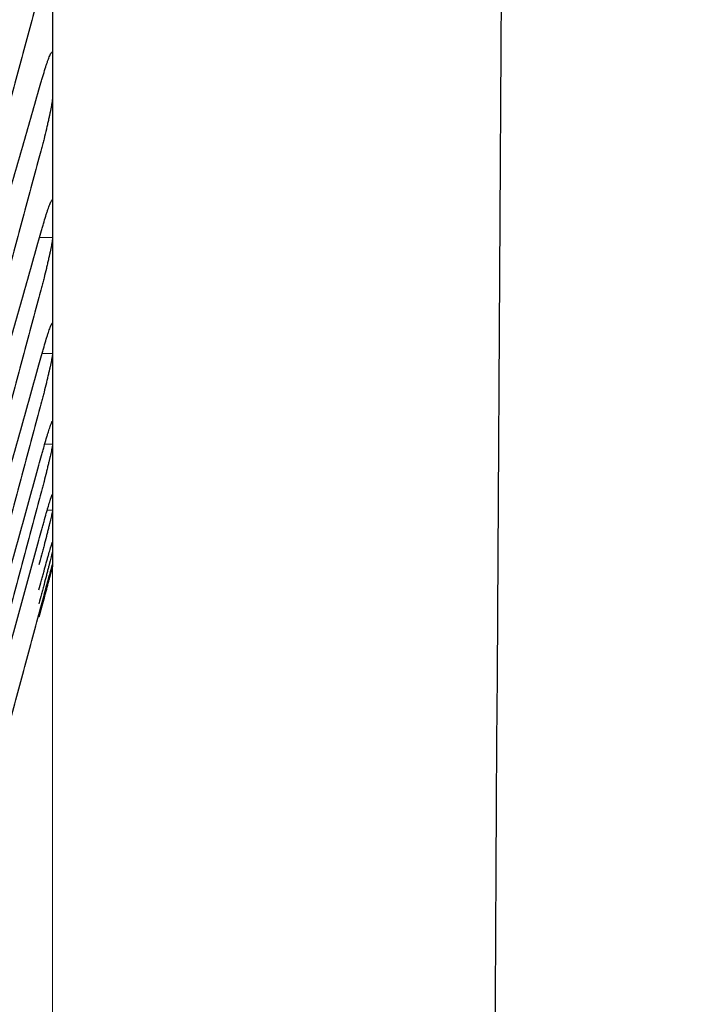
# Model space of a CAD drawing. Header units: inches. Extents: x 0 to 20790, y -12 to 14700.
# Tile 346 of 441: x 14203 to 14229, y 9656 to 9694. Entities that reach past the tile are written whole.
import ezdxf

# ---------------------------------------------------------------- set-up
doc = ezdxf.new("R2010")
doc.units = ezdxf.units.IN
doc.layers.add('1', color=7, linetype='Continuous', true_color=0xffffff)
doc.layers.add('254', color=7, linetype='Continuous', true_color=0xffffff)
doc.styles.add('latin_extended', font='simplex.shx')
doc.dimstyles.get("Standard").update_dxf_attribs({"dimtxt": 0.18, "dimasz": 0.18, "dimexe": 0.18, "dimexo": 0.0625, "dimgap": 0.09, "dimtad": 0, "dimtih": 1, "dimtoh": 1, "dimdec": 4, "dimzin": 0, "dimdsep": 46, "dimtxsty": 'Standard', "dimcen": 0.09, "dimadec": 0, "dimazin": 0, "dimtfac": 1, "dimtdec": 4, "dimtofl": 0, "dimtmove": 0, "dimatfit": 3, "dimfxl": 1, "dimtolj": 1, "dimtzin": 0, "dimarcsym": 0})

# ---------------------------------------------------------------- blocks, each defined once
blk = doc.blocks.new('_U6')
at = {"layer": '254', "color": 3, "linetype": 'Continuous', "lineweight": 13, "transparency": 16777216}
for p, q in [((14453.838, 10348.957), (14453.838, 8475.942)), ((14203.838, 10258.942), (14203.838, 8475.942)), ((14203.838, 8510.942), (12901.42, 8510.942)), ((14081.338, 8510.942), (13958.838, 8510.942)), ((14453.838, 8510.942), (14203.838, 8510.942)), ((14576.338, 8510.942), (14698.838, 8510.942))]:
    blk.add_line(p, q, dxfattribs=at)
at = {"layer": '254', "color": 3, "transparency": 16777216}
for points in [[(14081.338, 8490.525), (14081.338, 8531.358), (14203.838, 8510.942)], [(14576.338, 8531.358), (14576.338, 8490.525), (14453.838, 8510.942)]]:
    blk.add_solid(points, dxfattribs=at)
at = {"layer": 'Defpoints', "color": 0, "transparency": 16777216}
for p in [(14453.838, 10383.957), (14203.838, 10293.942), (14203.838, 8510.942)]:
    blk.add_point(p, dxfattribs=at)
at = {"layer": '254', "color": 2, "lineweight": 13, "transparency": 16777216, "insert": (12962.67, 8694.692), "char_height": 122.5, "attachment_point": 1, "style": 'latin_extended'}
blk.add_mtext('\\A1;250', dxfattribs=at)
blk = doc.blocks.new('_U7')
at = {"layer": '254', "color": 3, "linetype": 'Continuous', "lineweight": 13, "transparency": 16777216}
for p, q in [((14043.838, 10258.942), (14043.838, 8755.942)), ((14203.838, 10258.942), (14203.838, 8755.942)), ((14043.838, 8790.942), (12871.831, 8790.942)), ((13921.338, 8790.942), (13798.838, 8790.942)), ((14043.838, 8790.942), (14203.838, 8790.942)), ((14326.338, 8790.942), (14448.838, 8790.942))]:
    blk.add_line(p, q, dxfattribs=at)
at = {"layer": '254', "color": 3, "transparency": 16777216}
for points in [[(13921.338, 8770.525), (13921.338, 8811.358), (14043.838, 8790.942)], [(14326.338, 8811.358), (14326.338, 8770.525), (14203.838, 8790.942)]]:
    blk.add_solid(points, dxfattribs=at)
at = {"layer": 'Defpoints', "color": 0, "transparency": 16777216}
for p in [(14043.838, 10293.942), (14203.838, 10293.942), (14203.838, 8790.942)]:
    blk.add_point(p, dxfattribs=at)
at = {"layer": '254', "color": 2, "lineweight": 13, "transparency": 16777216, "insert": (12933.081, 9178.858), "char_height": 122.5, "attachment_point": 1, "style": 'latin_extended'}
blk.add_mtext('\\A1;\\C2;Flywheel\\P\\C2;90-240', dxfattribs=at)

msp = doc.modelspace()

# ---------------------------------------------------------------- linework, layer by layer
at = {"layer": '1', "color": 2, "linetype": 'Continuous', "lineweight": 25}
for p, q in [((14203.838, 9698.898), (14203.838, 9692.266)), ((14203.838, 9692.266), (14203.838, 9686.598)), ((14203.838, 9686.598), (14203.838, 9681.902)), ((14203.838, 9681.902), (14203.838, 9678.187)), ((14203.838, 9678.187), (14203.838, 9675.457)), ((14203.838, 9675.457), (14203.838, 9673.718)), ((14203.838, 9673.718), (14203.838, 9672.973)), ((14203.838, 9672.942), (14203.838, 9672.973))]:
    msp.add_line(p, q, dxfattribs=at)
at = {"layer": '1', "color": 110, "linetype": 'Continuous', "lineweight": 13}
for p, q in [((14203.326, 9685.881), (14203.836, 9685.881)), ((14203.427, 9681.321), (14203.836, 9681.321)), ((14203.529, 9677.741), (14203.836, 9677.741)), ((14203.629, 9675.148), (14203.836, 9675.148))]:
    msp.add_line(p, q, dxfattribs=at)
at = {"layer": '1', "color": 2, "linetype": 'Continuous', "lineweight": 25}
for points, knots in [([(14223.339, 9993.946), (14223.277, 9983.921), (14223.152, 9963.85), (14222.966, 9933.733), (14222.779, 9903.595), (14222.592, 9873.458), (14222.406, 9843.32), (14221.988, 9775.869), (14220.966, 9610.829), (14220.006, 9455.835), (14219.339, 9348.2)], [0, 0, 0, 0, 0.046575, 0.093246, 0.139917, 0.186588, 0.233259, 0.279931, 0.499952, 1, 1, 1, 1]), ([(14203.301, 9691.691), (14203.335, 9691.816), (14203.369, 9691.936), (14203.42, 9692.108), (14203.436, 9692.164), (14203.461, 9692.246), (14203.469, 9692.273), (14203.486, 9692.327), (14203.494, 9692.353), (14203.534, 9692.482), (14203.564, 9692.577), (14203.608, 9692.706), (14203.622, 9692.747), (14203.642, 9692.806), (14203.649, 9692.825), (14203.662, 9692.861), (14203.668, 9692.878), (14203.699, 9692.962), (14203.722, 9693.017), (14203.747, 9693.073), (14203.752, 9693.083), (14203.761, 9693.102), (14203.765, 9693.111), (14203.778, 9693.135), (14203.786, 9693.148), (14203.807, 9693.177), (14203.817, 9693.184), (14203.826, 9693.175), (14203.828, 9693.173), (14203.831, 9693.166), (14203.832, 9693.162), (14203.835, 9693.147), (14203.836, 9693.134), (14203.836, 9693.117)], [0, 0, 0, 0, 0.125, 0.125, 0.1875, 0.1875, 0.21875, 0.21875, 0.25, 0.25, 0.375, 0.375, 0.4375, 0.4375, 0.46875, 0.46875, 0.5, 0.5, 0.625, 0.625, 0.65625, 0.65625, 0.6875, 0.6875, 0.75, 0.75, 0.875, 0.875, 0.90625, 0.90625, 0.9375, 0.9375, 1, 1, 1, 1]), ([(14203.836, 9691.416), (14203.836, 9691.399), (14203.834, 9691.36), (14203.826, 9691.283), (14203.817, 9691.22), (14203.809, 9691.168), (14203.806, 9691.15), (14203.8, 9691.113), (14203.796, 9691.094), (14203.779, 9690.995), (14203.762, 9690.906), (14203.737, 9690.784), (14203.732, 9690.759), (14203.724, 9690.72), (14203.722, 9690.707), (14203.716, 9690.681), (14203.702, 9690.615), (14203.675, 9690.493), (14203.649, 9690.378), (14203.622, 9690.261), (14203.608, 9690.201), (14203.565, 9690.016), (14203.534, 9689.892), (14203.486, 9689.702), (14203.47, 9689.638), (14203.445, 9689.542), (14203.437, 9689.509), (14203.42, 9689.445), (14203.412, 9689.412), (14203.37, 9689.252), (14203.335, 9689.125), (14203.301, 9689)], [0, 0, 0, 0, 0.0625, 0.125, 0.1875, 0.1875, 0.21875, 0.21875, 0.25, 0.25, 0.375, 0.375, 0.40625, 0.40625, 0.421875, 0.421875, 0.4375, 0.5, 0.5625, 0.5625, 0.625, 0.625, 0.75, 0.75, 0.8125, 0.8125, 0.84375, 0.84375, 0.875, 0.875, 1, 1, 1, 1]), ([(14203.301, 9685.793), (14203.335, 9685.919), (14203.369, 9686.04), (14203.42, 9686.216), (14203.436, 9686.273), (14203.461, 9686.357), (14203.469, 9686.385), (14203.486, 9686.44), (14203.494, 9686.467), (14203.534, 9686.6), (14203.564, 9686.698), (14203.608, 9686.833), (14203.622, 9686.876), (14203.642, 9686.937), (14203.649, 9686.957), (14203.662, 9686.996), (14203.668, 9687.014), (14203.699, 9687.103), (14203.722, 9687.163), (14203.747, 9687.225), (14203.752, 9687.236), (14203.761, 9687.258), (14203.765, 9687.268), (14203.778, 9687.296), (14203.786, 9687.312), (14203.807, 9687.348), (14203.817, 9687.36), (14203.826, 9687.358), (14203.828, 9687.357), (14203.831, 9687.353), (14203.832, 9687.35), (14203.835, 9687.34), (14203.836, 9687.329), (14203.836, 9687.315)], [0, 0, 0, 0, 0.125, 0.125, 0.1875, 0.1875, 0.21875, 0.21875, 0.25, 0.25, 0.375, 0.375, 0.4375, 0.4375, 0.46875, 0.46875, 0.5, 0.5, 0.625, 0.625, 0.65625, 0.65625, 0.6875, 0.6875, 0.75, 0.75, 0.875, 0.875, 0.90625, 0.90625, 0.9375, 0.9375, 1, 1, 1, 1]), ([(14203.836, 9685.881), (14203.836, 9685.867), (14203.834, 9685.833), (14203.826, 9685.764), (14203.817, 9685.706), (14203.809, 9685.657), (14203.806, 9685.64), (14203.8, 9685.605), (14203.796, 9685.587), (14203.779, 9685.493), (14203.762, 9685.408), (14203.737, 9685.291), (14203.732, 9685.266), (14203.724, 9685.229), (14203.722, 9685.217), (14203.716, 9685.191), (14203.702, 9685.128), (14203.675, 9685.009), (14203.649, 9684.896), (14203.622, 9684.781), (14203.608, 9684.722), (14203.565, 9684.541), (14203.534, 9684.417), (14203.486, 9684.228), (14203.47, 9684.165), (14203.445, 9684.069), (14203.437, 9684.037), (14203.42, 9683.972), (14203.412, 9683.94), (14203.37, 9683.779), (14203.335, 9683.652), (14203.301, 9683.525)], [0, 0, 0, 0, 0.0625, 0.125, 0.1875, 0.1875, 0.21875, 0.21875, 0.25, 0.25, 0.375, 0.375, 0.40625, 0.40625, 0.421875, 0.421875, 0.4375, 0.5, 0.5625, 0.5625, 0.625, 0.625, 0.75, 0.75, 0.8125, 0.8125, 0.84375, 0.84375, 0.875, 0.875, 1, 1, 1, 1]), ([(14203.301, 9680.869), (14203.335, 9680.996), (14203.369, 9681.119), (14203.42, 9681.297), (14203.436, 9681.355), (14203.461, 9681.441), (14203.469, 9681.47), (14203.486, 9681.526), (14203.494, 9681.554), (14203.534, 9681.69), (14203.564, 9681.791), (14203.608, 9681.932), (14203.622, 9681.977), (14203.642, 9682.041), (14203.649, 9682.062), (14203.662, 9682.103), (14203.668, 9682.122), (14203.699, 9682.216), (14203.722, 9682.281), (14203.747, 9682.349), (14203.752, 9682.361), (14203.761, 9682.386), (14203.765, 9682.397), (14203.778, 9682.429), (14203.786, 9682.447), (14203.807, 9682.491), (14203.817, 9682.508), (14203.826, 9682.513), (14203.828, 9682.513), (14203.831, 9682.512), (14203.832, 9682.511), (14203.835, 9682.504), (14203.836, 9682.496), (14203.836, 9682.484)], [0, 0, 0, 0, 0.125, 0.125, 0.1875, 0.1875, 0.21875, 0.21875, 0.25, 0.25, 0.375, 0.375, 0.4375, 0.4375, 0.46875, 0.46875, 0.5, 0.5, 0.625, 0.625, 0.65625, 0.65625, 0.6875, 0.6875, 0.75, 0.75, 0.875, 0.875, 0.90625, 0.90625, 0.9375, 0.9375, 1, 1, 1, 1]), ([(14203.836, 9681.321), (14203.836, 9681.309), (14203.834, 9681.28), (14203.826, 9681.218), (14203.817, 9681.165), (14203.809, 9681.12), (14203.806, 9681.104), (14203.8, 9681.072), (14203.796, 9681.055), (14203.779, 9680.966), (14203.762, 9680.885), (14203.737, 9680.772), (14203.732, 9680.749), (14203.724, 9680.713), (14203.722, 9680.701), (14203.716, 9680.677), (14203.702, 9680.615), (14203.675, 9680.499), (14203.649, 9680.39), (14203.622, 9680.277), (14203.608, 9680.219), (14203.565, 9680.041), (14203.534, 9679.919), (14203.486, 9679.732), (14203.47, 9679.668), (14203.445, 9679.573), (14203.437, 9679.541), (14203.42, 9679.476), (14203.412, 9679.444), (14203.37, 9679.284), (14203.335, 9679.156), (14203.301, 9679.028)], [0, 0, 0, 0, 0.0625, 0.125, 0.1875, 0.1875, 0.21875, 0.21875, 0.25, 0.25, 0.375, 0.375, 0.40625, 0.40625, 0.421875, 0.421875, 0.4375, 0.5, 0.5625, 0.5625, 0.625, 0.625, 0.75, 0.75, 0.8125, 0.8125, 0.84375, 0.84375, 0.875, 0.875, 1, 1, 1, 1]), ([(14203.301, 9676.926), (14203.335, 9677.054), (14203.369, 9677.178), (14203.42, 9677.359), (14203.436, 9677.418), (14203.461, 9677.506), (14203.469, 9677.535), (14203.486, 9677.593), (14203.494, 9677.621), (14203.534, 9677.761), (14203.564, 9677.865), (14203.608, 9678.011), (14203.622, 9678.058), (14203.642, 9678.125), (14203.649, 9678.147), (14203.662, 9678.189), (14203.668, 9678.21), (14203.699, 9678.309), (14203.722, 9678.379), (14203.747, 9678.452), (14203.752, 9678.466), (14203.761, 9678.493), (14203.765, 9678.505), (14203.778, 9678.541), (14203.786, 9678.561), (14203.807, 9678.613), (14203.817, 9678.635), (14203.826, 9678.647), (14203.828, 9678.649), (14203.831, 9678.65), (14203.832, 9678.65), (14203.835, 9678.647), (14203.836, 9678.641), (14203.836, 9678.633)], [0, 0, 0, 0, 0.125, 0.125, 0.1875, 0.1875, 0.21875, 0.21875, 0.25, 0.25, 0.375, 0.375, 0.4375, 0.4375, 0.46875, 0.46875, 0.5, 0.5, 0.625, 0.625, 0.65625, 0.65625, 0.6875, 0.6875, 0.75, 0.75, 0.875, 0.875, 0.90625, 0.90625, 0.9375, 0.9375, 1, 1, 1, 1]), ([(14203.836, 9677.741), (14203.836, 9677.733), (14203.834, 9677.709), (14203.826, 9677.654), (14203.817, 9677.606), (14203.809, 9677.564), (14203.806, 9677.55), (14203.8, 9677.519), (14203.796, 9677.503), (14203.779, 9677.421), (14203.762, 9677.344), (14203.737, 9677.236), (14203.732, 9677.213), (14203.724, 9677.179), (14203.722, 9677.167), (14203.716, 9677.144), (14203.702, 9677.084), (14203.675, 9676.973), (14203.649, 9676.866), (14203.622, 9676.756), (14203.608, 9676.699), (14203.565, 9676.524), (14203.534, 9676.404), (14203.486, 9676.218), (14203.47, 9676.156), (14203.445, 9676.061), (14203.437, 9676.029), (14203.42, 9675.965), (14203.412, 9675.932), (14203.37, 9675.772), (14203.335, 9675.644), (14203.301, 9675.516)], [0, 0, 0, 0, 0.0625, 0.125, 0.1875, 0.1875, 0.21875, 0.21875, 0.25, 0.25, 0.375, 0.375, 0.40625, 0.40625, 0.421875, 0.421875, 0.4375, 0.5, 0.5625, 0.5625, 0.625, 0.625, 0.75, 0.75, 0.8125, 0.8125, 0.84375, 0.84375, 0.875, 0.875, 1, 1, 1, 1]), ([(14203.301, 9673.972), (14203.335, 9674.1), (14203.369, 9674.226), (14203.42, 9674.409), (14203.436, 9674.469), (14203.461, 9674.558), (14203.469, 9674.588), (14203.486, 9674.646), (14203.494, 9674.675), (14203.534, 9674.818), (14203.564, 9674.925), (14203.608, 9675.076), (14203.622, 9675.125), (14203.642, 9675.195), (14203.649, 9675.217), (14203.662, 9675.262), (14203.668, 9675.283), (14203.699, 9675.388), (14203.722, 9675.462), (14203.747, 9675.541), (14203.752, 9675.556), (14203.761, 9675.585), (14203.765, 9675.599), (14203.778, 9675.638), (14203.786, 9675.661), (14203.807, 9675.721), (14203.817, 9675.748), (14203.826, 9675.766), (14203.828, 9675.769), (14203.831, 9675.773), (14203.832, 9675.774), (14203.835, 9675.775), (14203.836, 9675.773), (14203.836, 9675.767)], [0, 0, 0, 0, 0.125, 0.125, 0.1875, 0.1875, 0.21875, 0.21875, 0.25, 0.25, 0.375, 0.375, 0.4375, 0.4375, 0.46875, 0.46875, 0.5, 0.5, 0.625, 0.625, 0.65625, 0.65625, 0.6875, 0.6875, 0.75, 0.75, 0.875, 0.875, 0.90625, 0.90625, 0.9375, 0.9375, 1, 1, 1, 1]), ([(14203.836, 9675.148), (14203.836, 9675.142), (14203.834, 9675.124), (14203.826, 9675.077), (14203.817, 9675.033), (14203.809, 9674.996), (14203.806, 9674.982), (14203.8, 9674.954), (14203.796, 9674.94), (14203.779, 9674.863), (14203.762, 9674.79), (14203.737, 9674.687), (14203.732, 9674.666), (14203.724, 9674.633), (14203.722, 9674.621), (14203.716, 9674.599), (14203.702, 9674.542), (14203.675, 9674.434), (14203.649, 9674.33), (14203.622, 9674.223), (14203.608, 9674.168), (14203.565, 9673.996), (14203.534, 9673.877), (14203.486, 9673.694), (14203.47, 9673.632), (14203.445, 9673.538), (14203.437, 9673.506), (14203.42, 9673.442), (14203.412, 9673.411), (14203.37, 9673.251), (14203.335, 9673.123), (14203.301, 9672.994)], [0, 0, 0, 0, 0.0625, 0.125, 0.1875, 0.1875, 0.21875, 0.21875, 0.25, 0.25, 0.375, 0.375, 0.40625, 0.40625, 0.421875, 0.421875, 0.4375, 0.5, 0.5625, 0.5625, 0.625, 0.625, 0.75, 0.75, 0.8125, 0.8125, 0.84375, 0.84375, 0.875, 0.875, 1, 1, 1, 1]), ([(14203.301, 9672.01), (14203.335, 9672.139), (14203.369, 9672.265), (14203.42, 9672.45), (14203.436, 9672.511), (14203.461, 9672.602), (14203.469, 9672.632), (14203.486, 9672.692), (14203.494, 9672.721), (14203.534, 9672.867), (14203.564, 9672.977), (14203.608, 9673.132), (14203.622, 9673.183), (14203.642, 9673.255), (14203.649, 9673.279), (14203.662, 9673.325), (14203.668, 9673.348), (14203.699, 9673.457), (14203.722, 9673.535), (14203.747, 9673.62), (14203.752, 9673.636), (14203.761, 9673.668), (14203.765, 9673.683), (14203.778, 9673.726), (14203.786, 9673.751), (14203.807, 9673.818), (14203.817, 9673.85), (14203.826, 9673.875), (14203.828, 9673.879), (14203.831, 9673.886), (14203.832, 9673.889), (14203.835, 9673.894), (14203.836, 9673.894), (14203.836, 9673.89)], [0, 0, 0, 0, 0.125, 0.125, 0.1875, 0.1875, 0.21875, 0.21875, 0.25, 0.25, 0.375, 0.375, 0.4375, 0.4375, 0.46875, 0.46875, 0.5, 0.5, 0.625, 0.625, 0.65625, 0.65625, 0.6875, 0.6875, 0.75, 0.75, 0.875, 0.875, 0.90625, 0.90625, 0.9375, 0.9375, 1, 1, 1, 1]), ([(14203.836, 9673.547), (14203.836, 9673.543), (14203.834, 9673.53), (14203.826, 9673.491), (14203.817, 9673.452), (14203.809, 9673.418), (14203.806, 9673.406), (14203.8, 9673.381), (14203.796, 9673.367), (14203.779, 9673.296), (14203.762, 9673.228), (14203.737, 9673.13), (14203.732, 9673.11), (14203.724, 9673.078), (14203.722, 9673.067), (14203.716, 9673.046), (14203.702, 9672.991), (14203.675, 9672.887), (14203.649, 9672.787), (14203.622, 9672.683), (14203.608, 9672.628), (14203.565, 9672.461), (14203.534, 9672.344), (14203.486, 9672.164), (14203.47, 9672.102), (14203.445, 9672.009), (14203.437, 9671.977), (14203.42, 9671.914), (14203.412, 9671.882), (14203.37, 9671.723), (14203.335, 9671.595), (14203.301, 9671.467)], [0, 0, 0, 0, 0.0625, 0.125, 0.1875, 0.1875, 0.21875, 0.21875, 0.25, 0.25, 0.375, 0.375, 0.40625, 0.40625, 0.421875, 0.421875, 0.4375, 0.5, 0.5625, 0.5625, 0.625, 0.625, 0.75, 0.75, 0.8125, 0.8125, 0.84375, 0.84375, 0.875, 0.875, 1, 1, 1, 1]), ([(14203.301, 9671.045), (14203.335, 9671.174), (14203.369, 9671.3), (14203.42, 9671.487), (14203.436, 9671.549), (14203.461, 9671.641), (14203.469, 9671.671), (14203.486, 9671.732), (14203.494, 9671.762), (14203.534, 9671.911), (14203.564, 9672.023), (14203.608, 9672.183), (14203.622, 9672.235), (14203.642, 9672.31), (14203.649, 9672.335), (14203.662, 9672.383), (14203.668, 9672.406), (14203.699, 9672.52), (14203.722, 9672.602), (14203.747, 9672.693), (14203.752, 9672.71), (14203.761, 9672.744), (14203.765, 9672.76), (14203.778, 9672.806), (14203.786, 9672.834), (14203.807, 9672.908), (14203.817, 9672.946), (14203.826, 9672.977), (14203.828, 9672.983), (14203.831, 9672.992), (14203.832, 9672.996), (14203.835, 9673.005), (14203.836, 9673.008), (14203.836, 9673.007)], [0, 0, 0, 0, 0.125, 0.125, 0.1875, 0.1875, 0.21875, 0.21875, 0.25, 0.25, 0.375, 0.375, 0.4375, 0.4375, 0.46875, 0.46875, 0.5, 0.5, 0.625, 0.625, 0.65625, 0.65625, 0.6875, 0.6875, 0.75, 0.75, 0.875, 0.875, 0.90625, 0.90625, 0.9375, 0.9375, 1, 1, 1, 1]), ([(14203.836, 9672.938), (14203.836, 9672.938), (14203.834, 9672.93), (14203.826, 9672.898), (14203.817, 9672.865), (14203.809, 9672.835), (14203.806, 9672.824), (14203.8, 9672.801), (14203.796, 9672.788), (14203.779, 9672.723), (14203.762, 9672.66), (14203.737, 9672.567), (14203.732, 9672.548), (14203.724, 9672.518), (14203.722, 9672.507), (14203.716, 9672.487), (14203.702, 9672.435), (14203.675, 9672.335), (14203.649, 9672.238), (14203.622, 9672.137), (14203.608, 9672.084), (14203.565, 9671.92), (14203.534, 9671.806), (14203.486, 9671.628), (14203.47, 9671.568), (14203.445, 9671.476), (14203.437, 9671.444), (14203.42, 9671.382), (14203.412, 9671.35), (14203.37, 9671.192), (14203.335, 9671.065), (14203.301, 9670.936)], [0, 0, 0, 0, 0.0625, 0.125, 0.1875, 0.1875, 0.21875, 0.21875, 0.25, 0.25, 0.375, 0.375, 0.40625, 0.40625, 0.421875, 0.421875, 0.4375, 0.5, 0.5625, 0.5625, 0.625, 0.625, 0.75, 0.75, 0.8125, 0.8125, 0.84375, 0.84375, 0.875, 0.875, 1, 1, 1, 1])]:
    msp.add_open_spline(points, degree=3, knots=knots, dxfattribs=at)
for points in [[(14203.301, 9702.845), (14203.09, 9702.079), (14202.67, 9700.54), (14202.045, 9698.215), (14201.426, 9695.87), (14201.016, 9694.295), (14200.812, 9693.504)], [(14200.812, 9690.174), (14201.016, 9690.837), (14201.426, 9692.179), (14202.045, 9694.247), (14202.67, 9696.369), (14203.09, 9697.82), (14203.301, 9698.554)], [(14203.301, 9695.443), (14203.09, 9694.67), (14202.67, 9693.119), (14202.045, 9690.779), (14201.426, 9688.426), (14201.016, 9686.848), (14200.812, 9686.057)], [(14203.836, 9693.117), (14203.838, 9692.834), (14203.838, 9692.55), (14203.838, 9692.266)], [(14203.838, 9692.266), (14203.838, 9691.983), (14203.838, 9691.699), (14203.836, 9691.416)], [(14200.812, 9683.145), (14201.016, 9683.824), (14201.426, 9685.199), (14202.045, 9687.311), (14202.67, 9689.472), (14203.09, 9690.946), (14203.301, 9691.691)], [(14203.301, 9689), (14203.09, 9688.221), (14202.67, 9686.66), (14202.045, 9684.31), (14201.426, 9681.951), (14201.016, 9680.373), (14200.812, 9679.582)], [(14203.836, 9687.315), (14203.838, 9687.076), (14203.838, 9686.837), (14203.838, 9686.598)], [(14203.838, 9686.598), (14203.838, 9686.359), (14203.838, 9686.12), (14203.836, 9685.881)], [(14200.812, 9677.093), (14201.016, 9677.788), (14201.426, 9679.193), (14202.045, 9681.346), (14202.67, 9683.543), (14203.09, 9685.038), (14203.301, 9685.793)], [(14203.301, 9683.525), (14203.09, 9682.742), (14202.67, 9681.174), (14202.045, 9678.817), (14201.426, 9676.457), (14201.016, 9674.88), (14200.812, 9674.092)], [(14203.836, 9682.484), (14203.838, 9682.29), (14203.838, 9682.096), (14203.838, 9681.902)], [(14203.838, 9681.902), (14203.838, 9681.709), (14203.838, 9681.515), (14203.836, 9681.321)], [(14200.812, 9672.03), (14201.016, 9672.739), (14201.426, 9674.172), (14202.045, 9676.361), (14202.67, 9678.591), (14203.09, 9680.105), (14203.301, 9680.869)], [(14203.301, 9679.028), (14203.09, 9678.242), (14202.67, 9676.668), (14202.045, 9674.309), (14201.426, 9671.951), (14201.016, 9670.379), (14200.812, 9669.594)], [(14203.836, 9678.633), (14203.838, 9678.484), (14203.838, 9678.336), (14203.838, 9678.187)], [(14203.838, 9678.187), (14203.838, 9678.038), (14203.838, 9677.89), (14203.836, 9677.741)], [(14200.812, 9667.962), (14201.016, 9668.685), (14201.426, 9670.143), (14202.045, 9672.366), (14202.67, 9674.625), (14203.09, 9676.155), (14203.301, 9676.926)], [(14203.836, 9675.767), (14203.838, 9675.664), (14203.838, 9675.56), (14203.838, 9675.457)], [(14203.301, 9675.516), (14203.09, 9674.727), (14202.67, 9673.152), (14202.045, 9670.794), (14201.426, 9668.441), (14201.016, 9666.877), (14200.812, 9666.095)], [(14203.838, 9675.457), (14203.838, 9675.354), (14203.838, 9675.251), (14203.836, 9675.148)], [(14200.812, 9664.897), (14201.016, 9665.632), (14201.426, 9667.113), (14202.045, 9669.366), (14202.67, 9671.651), (14203.09, 9673.195), (14203.301, 9673.972)], [(14203.836, 9673.89), (14203.838, 9673.833), (14203.838, 9673.776), (14203.838, 9673.718)], [(14203.838, 9673.718), (14203.838, 9673.661), (14203.838, 9673.604), (14203.836, 9673.547)], [(14203.836, 9673.007), (14203.838, 9672.996), (14203.838, 9672.984), (14203.838, 9672.973)], [(14203.838, 9672.973), (14203.838, 9672.961), (14203.838, 9672.95), (14203.836, 9672.938)], [(14200.812, 9661.792), (14201.016, 9662.548), (14201.426, 9664.068), (14202.045, 9666.37), (14202.67, 9668.695), (14203.09, 9670.259), (14203.301, 9671.045)]]:
    msp.add_open_spline(points, degree=3, dxfattribs=at)

# ---------------------------------------------------------------- dimensions: what is measured, and where the dimension line sits
at = {"layer": '254', "color": 2, "linetype": 'Continuous', "lineweight": 13}
dim = msp.add_linear_dim(base=(14203.838, 8510.942), p1=(14453.838, 10383.957), p2=(14203.838, 10293.942), dimstyle='Standard', override={"dimscale": 35, "dimtxt": 3.5, "dimasz": 3.5, "dimexe": 1, "dimexo": 1, "dimgap": 1.75, "dimtad": 1, "dimtih": 1, "dimtoh": 0, "dimdec": 2, "dimlfac": 1, "dimzin": 8, "dimdsep": 46, "dimlunit": 2, "dimtxsty": 'latin_extended', "dimsah": 1, "dimse1": 0, "dimse2": 0, "dimsd1": 0, "dimsd2": 0, "dimclrd": 3, "dimclre": 3, "dimclrt": 2, "dimtol": 0, "dimtm": -0.1, "dimtfac": 0.714286, "dimtdec": 3, "dimtofl": 1, "dimtmove": 0, "dimtzin": 8, "dimlwd": 13, "dimlwe": 13}, dxfattribs=at)
dim.commit()
dim.dimension.update_dxf_attribs({"geometry": '_U6', "text_midpoint": (13120.17, 8510.942), "dimtype": 160})
dim = msp.add_linear_dim(base=(14203.838, 8790.942), p1=(14043.838, 10293.942), p2=(14203.838, 10293.942), text='\\C2;Flywheel\\P\\C2;90-240', dimstyle='Standard', override={"dimscale": 35, "dimtxt": 3.5, "dimasz": 3.5, "dimexe": 1, "dimexo": 1, "dimgap": 1.75, "dimtad": 1, "dimtih": 1, "dimtoh": 0, "dimdec": 2, "dimlfac": 0.028571, "dimzin": 8, "dimdsep": 46, "dimlunit": 2, "dimpost": '', "dimtxsty": 'latin_extended', "dimsah": 1, "dimse1": 0, "dimse2": 0, "dimsd1": 0, "dimsd2": 0, "dimclrd": 3, "dimclre": 3, "dimclrt": 2, "dimtol": 0, "dimtm": -0.1, "dimtfac": 0.714286, "dimtdec": 3, "dimtofl": 1, "dimtmove": 0, "dimtzin": 8, "dimlwd": 13, "dimlwe": 13}, dxfattribs=at)
dim.commit()
dim.dimension.update_dxf_attribs({"geometry": '_U7', "text_midpoint": (13283.081, 8790.942), "dimtype": 160})

doc.saveas('drawing.dxf')
